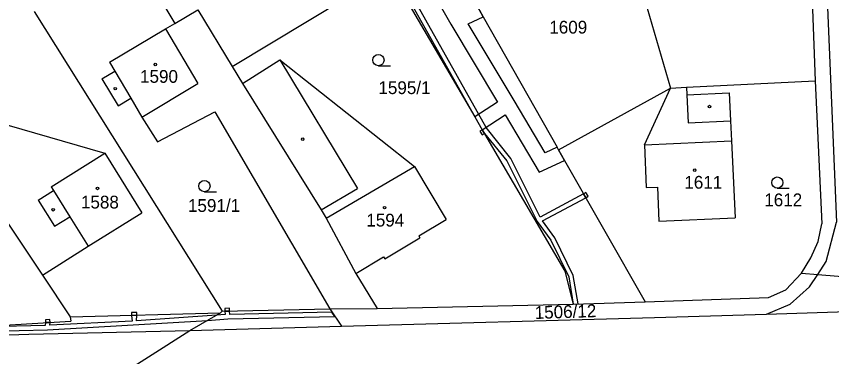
# Model space of a CAD drawing. Extents: x -785744 to -782822, y -1067550 to -1063910.
# Drawn here: x -784211 to -784102.3, y -1065287.5 to -1065242.1 of the extents above; entities that cross this region are included whole.
import ezdxf

# ---------------------------------------------------------------- set-up
doc = ezdxf.new("R2010")
doc.units = 0
for name, color, linetype in [('Hranice parcel', 7, 'Continuous'), ('Parcelní čísla', 7, 'Continuous'), ('Vnitřní kresba', 7, 'Continuous'), ('Věcná břemena k části', 7, 'Continuous'), ('Značky budov', 7, 'Continuous'), ('Značky kultur', 7, 'Continuous')]:
    doc.layers.add(name, color=color, linetype=linetype)

msp = doc.modelspace()

# ---------------------------------------------------------------- linework, layer by layer
at = {"layer": 'Hranice parcel'}
for p, q in [((-784182.25, -1065248.79), (-784161.21, -1065236.14)), ((-784186.79, -1065241.25), (-784182.25, -1065248.79)), ((-784182.25, -1065248.79), (-784180.87, -1065251.09)), ((-784105.23, -1065278.16), (-784104.13, -1065276.5)), ((-784107.8, -1065280.47), (-784105.23, -1065278.16)), ((-784110.98, -1065281.81), (-784107.8, -1065280.47))]:
    msp.add_line(p, q, dxfattribs=at)
for points in [[(-784105.65, -1065219.66), (-784104.49, -1065250.72)], [(-784161.21, -1065236.14), (-784149.88, -1065255.5)], [(-784128.11, -1065236.73), (-784123.78, -1065251.69)], [(-784192.94, -1065237.91), (-784189.9, -1065243.09)], [(-784149.75, -1065240.42), (-784148.76, -1065242.17)], [(-784208.62, -1065241.5), (-784183.55, -1065281.4)], [(-784148.76, -1065242.17), (-784138.91, -1065259.57)], [(-784198.6, -1065248.23), (-784191.11, -1065243.81)], [(-784191.11, -1065243.81), (-784189.9, -1065243.09)], [(-784198.6, -1065248.23), (-784197.89, -1065249.43)], [(-784180.87, -1065251.09), (-784175.86, -1065247.94)], [(-784175.86, -1065247.94), (-784157.93, -1065262.11)], [(-784199.6, -1065250.44), (-784197.89, -1065249.43)], [(-784199.6, -1065250.44), (-784197.44, -1065254.04)], [(-784180.87, -1065251.09), (-784170.38, -1065267.9)], [(-784123.78, -1065251.69), (-784121.62, -1065251.58)], [(-784121.62, -1065251.58), (-784104.49, -1065250.72)], [(-784121.62, -1065251.58), (-784121.58, -1065252.58)], [(-784104.49, -1065250.72), (-784103.61, -1065269.75)], [(-784138.71, -1065259.92), (-784123.78, -1065251.69)], [(-784127.26, -1065259.25), (-784123.78, -1065251.69)], [(-784121.58, -1065252.58), (-784115.94, -1065252.31)], [(-784115.94, -1065252.31), (-784115.76, -1065256.06)], [(-784197.44, -1065254.04), (-784195.75, -1065253.04)], [(-784195.75, -1065253.04), (-784194.27, -1065255.57)], [(-784194.27, -1065255.57), (-784192.2, -1065258.86)], [(-784192.2, -1065258.86), (-784184.55, -1065254.86)], [(-784184.55, -1065254.86), (-784169.22, -1065281.08)], [(-784149.88, -1065255.5), (-784148.87, -1065257.23)], [(-784220.94, -1065256.56), (-784207.54, -1065276.6)], [(-784212.29, -1065256.56), (-784199.2, -1065260.34)], [(-784115.76, -1065256.06), (-784115.63, -1065258.69)], [(-784148.87, -1065257.23), (-784137.86, -1065276.06)], [(-784115.63, -1065258.69), (-784115.15, -1065268.96)], [(-784138.71, -1065259.92), (-784138.91, -1065259.57)], [(-784138.71, -1065259.92), (-784137.91, -1065261.31)], [(-784127.26, -1065259.25), (-784127.02, -1065264.94)], [(-784199.2, -1065260.34), (-784194.29, -1065268.29)], [(-784137.91, -1065261.31), (-784127.14, -1065280.13)], [(-784157.93, -1065262.11), (-784153.68, -1065269.19)], [(-784127.02, -1065264.94), (-784125.5, -1065264.88)], [(-784125.5, -1065264.88), (-784125.32, -1065269.41)], [(-784170.38, -1065267.9), (-784169.69, -1065269.02)], [(-784201.44, -1065272.75), (-784194.29, -1065268.29)], [(-784125.32, -1065269.41), (-784115.15, -1065268.96)], [(-784169.69, -1065269.02), (-784165.73, -1065276.36)], [(-784157.35, -1065271.37), (-784153.68, -1065269.19)], [(-784104.1, -1065272.11), (-784103.61, -1065269.75)], [(-784161.88, -1065274.42), (-784157.2, -1065271.63)], [(-784157.35, -1065271.37), (-784157.2, -1065271.63)], [(-784105.07, -1065274.29), (-784104.1, -1065272.11)], [(-784207.54, -1065276.6), (-784201.44, -1065272.75)], [(-784165.73, -1065276.36), (-784162.03, -1065274.16)], [(-784162.03, -1065274.16), (-784161.88, -1065274.42)], [(-784106.32, -1065276.32), (-784105.07, -1065274.29)], [(-784207.54, -1065276.6), (-784203.82, -1065282.17)], [(-784165.73, -1065276.36), (-784162.89, -1065281.02)], [(-784137.86, -1065276.06), (-784136.76, -1065280.44)], [(-784108.39, -1065278.57), (-784106.32, -1065276.32)], [(-784106.32, -1065276.32), (-784104.13, -1065276.5)], [(-784104.13, -1065276.5), (-784087.33, -1065277.88)], [(-784110.69, -1065279.59), (-784108.39, -1065278.57)], [(-784127.14, -1065280.13), (-784110.69, -1065279.59)], [(-784162.89, -1065281.02), (-784136.76, -1065280.44)], [(-784136.76, -1065280.44), (-784127.14, -1065280.13)], [(-784110.98, -1065281.81), (-784082.57, -1065280.87)], [(-784203.82, -1065282.17), (-784183.78, -1065281.62)], [(-784187.88, -1065283.98), (-784183.78, -1065281.62)], [(-784183.78, -1065281.62), (-784183.55, -1065281.4)], [(-784183.55, -1065281.4), (-784169.22, -1065281.08)], [(-784169.22, -1065281.08), (-784162.89, -1065281.02)], [(-784169.22, -1065281.08), (-784167.65, -1065283.41)], [(-784125.93, -1065282.23), (-784110.98, -1065281.81)], [(-784225.88, -1065284.06), (-784203.75, -1065282.72)], [(-784203.82, -1065282.17), (-784203.75, -1065282.72)], [(-784167.65, -1065283.41), (-784125.93, -1065282.23)], [(-784205.39, -1065295.11), (-784187.88, -1065283.98)]]:
    msp.add_lwpolyline(points, dxfattribs=at)
at = {"layer": 'Vnitřní kresba'}
for points in [[(-784104.24, -1065206.99), (-784101.63, -1065269.55)], [(-784189.9, -1065243.09), (-784186.79, -1065241.25)], [(-784191.11, -1065243.81), (-784186.81, -1065251.07)], [(-784175.86, -1065247.94), (-784165.52, -1065265.04)], [(-784197.89, -1065249.43), (-784195.75, -1065253.04)], [(-784194.27, -1065255.57), (-784186.81, -1065251.07)], [(-784121.58, -1065252.58), (-784121.44, -1065256.33)], [(-784121.44, -1065256.33), (-784115.76, -1065256.06)], [(-784127.26, -1065259.25), (-784115.63, -1065258.69)], [(-784206.38, -1065264.83), (-784199.2, -1065260.34)], [(-784169.69, -1065269.02), (-784157.93, -1065262.11)], [(-784208.12, -1065266.59), (-784206.07, -1065265.31)], [(-784206.38, -1065264.83), (-784206.07, -1065265.31)], [(-784206.07, -1065265.31), (-784203.89, -1065268.81)], [(-784170.38, -1065267.9), (-784165.52, -1065265.04)], [(-784208.12, -1065266.59), (-784205.93, -1065270.09)], [(-784205.93, -1065270.09), (-784203.89, -1065268.81)], [(-784203.89, -1065268.81), (-784201.44, -1065272.75)], [(-784103, -1065274.78), (-784101.63, -1065269.55)], [(-784104.13, -1065276.5), (-784103, -1065274.78)], [(-784209.34, -1065284.44), (-784187.88, -1065283.98)], [(-784187.88, -1065283.98), (-784167.65, -1065283.41)], [(-784225.25, -1065284.98), (-784209.34, -1065284.44)]]:
    msp.add_lwpolyline(points, dxfattribs=at)
at = {"layer": 'Věcná břemena k části'}
for points in [[(-784169.74, -1065213.92), (-784153.05, -1065243.18)], [(-784160.76, -1065236.11), (-784149.88, -1065255.5)], [(-784148.34, -1065256.94), (-784160.24, -1065235.81)], [(-784148.76, -1065242.17), (-784149.75, -1065240.42)], [(-784150.76, -1065243.11), (-784148.76, -1065242.17)], [(-784153.05, -1065243.18), (-784146.84, -1065253.54)], [(-784144.63, -1065253.34), (-784150.76, -1065243.11)], [(-784146.84, -1065253.54), (-784149.88, -1065255.5)], [(-784140.47, -1065260.3), (-784144.63, -1065253.34)], [(-784149.88, -1065255.5), (-784148.87, -1065257.23)], [(-784149.88, -1065255.5), (-784148.87, -1065257.23)], [(-784148.87, -1065257.23), (-784145.82, -1065255.25)], [(-784145.82, -1065255.25), (-784141.27, -1065262.88)], [(-784145.09, -1065261.05), (-784148.34, -1065256.94)], [(-784148.87, -1065257.23), (-784149.19, -1065257.42)], [(-784149.19, -1065257.42), (-784148.89, -1065257.93)], [(-784148.89, -1065257.93), (-784148.57, -1065257.75)], [(-784148.57, -1065257.75), (-784148.87, -1065257.23)], [(-784148.87, -1065257.23), (-784148.57, -1065257.75)], [(-784148.57, -1065257.75), (-784145.59, -1065261.37)], [(-784138.91, -1065259.57), (-784140.47, -1065260.3)], [(-784138.71, -1065259.92), (-784138.91, -1065259.57)], [(-784137.91, -1065261.31), (-784138.71, -1065259.92)], [(-784145.59, -1065261.37), (-784141.55, -1065269.44)], [(-784141.16, -1065268.87), (-784145.09, -1065261.05)], [(-784141.27, -1065262.88), (-784137.91, -1065261.31)], [(-784135.05, -1065265.57), (-784135.37, -1065265.76)], [(-784134.75, -1065266.09), (-784135.05, -1065265.57)], [(-784135.37, -1065265.76), (-784141.16, -1065268.87)], [(-784140.85, -1065269.38), (-784135.07, -1065266.28)], [(-784135.07, -1065266.28), (-784135.37, -1065265.76)], [(-784135.37, -1065265.76), (-784135.07, -1065266.28)], [(-784135.07, -1065266.28), (-784134.75, -1065266.09)], [(-784141.55, -1065269.44), (-784139.73, -1065271.93)], [(-784139.21, -1065271.63), (-784140.85, -1065269.38)], [(-784139.73, -1065271.93), (-784137.35, -1065276.84)], [(-784136.77, -1065276.66), (-784139.21, -1065271.63)], [(-784137.35, -1065276.84), (-784136.76, -1065280.44)], [(-784136.09, -1065280.42), (-784136.77, -1065276.66)], [(-784136.76, -1065280.44), (-784136.09, -1065280.42)], [(-784194.95, -1065281.56), (-784195.66, -1065281.58)], [(-784195.66, -1065281.58), (-784195.65, -1065281.95)], [(-784195.65, -1065281.95), (-784194.94, -1065281.93)], [(-784194.94, -1065281.93), (-784195.65, -1065281.95)], [(-784195.65, -1065281.95), (-784195.59, -1065282.72)], [(-784195, -1065282.68), (-784194.94, -1065281.93)], [(-784184.33, -1065281.93), (-784195, -1065282.68)], [(-784194.94, -1065281.93), (-784194.95, -1065281.56)], [(-784183.15, -1065281.85), (-784184.33, -1065281.93)], [(-784182.6, -1065281.01), (-784183.2, -1065281.02)], [(-784183.2, -1065281.02), (-784183.19, -1065281.39)], [(-784182.59, -1065281.38), (-784183.19, -1065281.39)], [(-784183.19, -1065281.39), (-784182.59, -1065281.38)], [(-784183.19, -1065281.39), (-784183.15, -1065281.85)], [(-784182.59, -1065281.38), (-784182.6, -1065281.01)], [(-784182.55, -1065281.82), (-784182.59, -1065281.38)], [(-784168.93, -1065281.52), (-784182.55, -1065281.82)], [(-784168.53, -1065282.11), (-784168.93, -1065281.52)], [(-784207.12, -1065282.92), (-784207.15, -1065283.31)], [(-784206.54, -1065282.52), (-784207.14, -1065282.55)], [(-784207.14, -1065282.55), (-784207.12, -1065282.92)], [(-784206.52, -1065282.89), (-784207.12, -1065282.92)], [(-784207.12, -1065282.92), (-784206.52, -1065282.89)], [(-784206.84, -1065283.9), (-784185.51, -1065282.62)], [(-784206.52, -1065282.89), (-784206.54, -1065282.52)], [(-784195.59, -1065282.72), (-784206.53, -1065283.28)], [(-784206.53, -1065283.28), (-784206.52, -1065282.89)], [(-784185.51, -1065282.62), (-784182.82, -1065282.43)], [(-784182.82, -1065282.43), (-784168.53, -1065282.11)], [(-784218.22, -1065284.14), (-784206.84, -1065283.9)], [(-784207.15, -1065283.31), (-784216.78, -1065283.51)]]:
    msp.add_lwpolyline(points, dxfattribs=at)
at = {"layer": 'Značky budov'}
for centre in [(-784192.48, -1065248.54), (-784197.82, -1065251.76), (-784118.57, -1065254.15), (-784172.83, -1065258.48), (-784120.55, -1065262.62), (-784200.2, -1065265.04), (-784206.1, -1065267.88), (-784161.9, -1065267.61)]:
    msp.add_circle(centre, 0.175, dxfattribs=at)
at = {"layer": 'Značky kultur'}
for p, q in [((-784162.73, -1065248.71), (-784161.13, -1065248.71)), ((-784185.93, -1065265.49), (-784184.33, -1065265.49)), ((-784109.53, -1065265.02), (-784107.93, -1065265.02))]:
    msp.add_line(p, q, dxfattribs=at)
for centre in [(-784162.73, -1065247.96), (-784109.53, -1065264.27), (-784185.93, -1065264.74)]:
    msp.add_circle(centre, 0.75, dxfattribs=at)

# ---------------------------------------------------------------- texts
at = {"layer": 'Parcelní čísla'}
for s, p in [('1609', (-784139.94, -1065244.42)), ('1590', (-784194.52, -1065250.98)), ('1595/1', (-784162.73, -1065252.48)), ('1611', (-784121.93, -1065265.08)), ('1612', (-784111.27, -1065267.42)), ('1588', (-784202.4, -1065267.72)), ('1591/1', (-784188.13, -1065268.17)), ('1594', (-784164.34, -1065270.12))]:
    msp.add_text(s, height=1.7, dxfattribs=at).set_placement(p)
msp.add_text('1506/12', height=1.7, rotation=1.8, dxfattribs=at).set_placement((-784141.86, -1065282.44))

doc.saveas('drawing.dxf')
